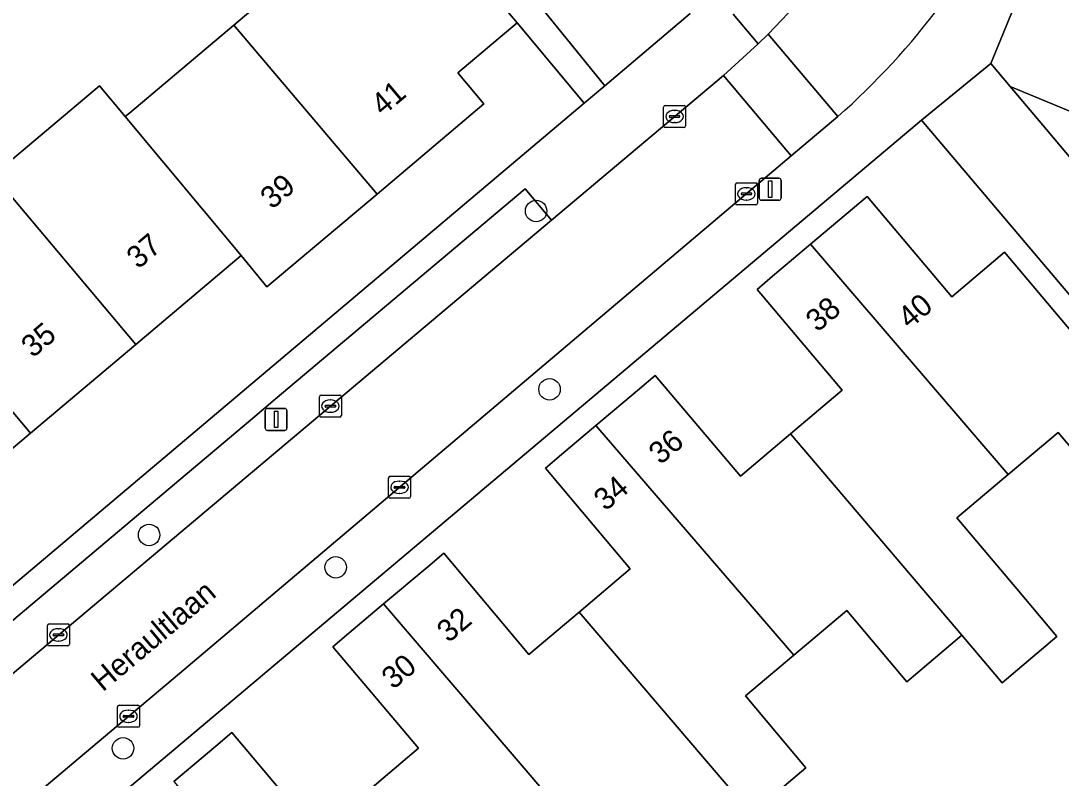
# Model space of a CAD drawing. Extents: x 157767 to 159172, y 387839 to 389425.
# Drawn here: x 158674.69 to 158722.01, y 388564.2 to 388598.62 of the extents above; entities that cross this region are included whole.
import ezdxf

# ---------------------------------------------------------------- set-up
doc = ezdxf.new("R2010")
doc.units = 0
for name, color, linetype in [('IMGEO_Boom', 7, 'Continuous'), ('IMGEO_Erf', 7, 'Continuous'), ('IMGEO_Groenvoorziening', 7, 'Continuous'), ('IMGEO_Kolk', 7, 'Continuous'), ('IMGEO_Lichtmast', 7, 'Continuous'), ('IMGEO_Openbare_ruimte_label', 7, 'Continuous'), ('IMGEO_Pand', 7, 'Continuous'), ('IMGEO_Pand_nummerreeks', 7, 'Continuous'), ('IMGEO_Parkeervlak_open', 7, 'Continuous'), ('IMGEO_Rijbaan_lokaal_open', 7, 'Continuous'), ('IMGEO_Voetpad_open', 7, 'Continuous')]:
    doc.layers.add(name, color=color, linetype=linetype)

msp = doc.modelspace()

# ---------------------------------------------------------------- linework, layer by layer
at = {"layer": 'IMGEO_Boom'}
for centre in [(158698.127, 388589.978), (158698.739, 388581.872), (158680.523, 388575.253), (158689.011, 388573.781), (158679.34, 388565.554)]:
    msp.add_circle(centre, 0.489, dxfattribs=at)
at = {"layer": 'IMGEO_Erf'}
for points in [[(158672.547, 388618.185), (158678.335, 388615.81), (158678.24, 388615.579), (158684.025, 388613.206), (158689.745, 388610.86), (158690.218, 388612.013), (158693.733, 388610.572), (158692.412, 388607.35), (158694.783, 388606.377), (158695.639, 388608.442), (158701.569, 388606.009), (158700.778, 388604.079), (158701.861, 388603.635), (158701.068, 388601.625), (158698.249, 388599.362), (158701.247, 388595.667), (158705.139, 388598.95)], [(158673.434, 388591.605), (158678.26, 388595.672), (158679.431, 388594.268), (158679.642, 388594.446), (158684.375, 388598.434), (158688.896, 388602.244), (158686.616, 388604.961), (158685.742, 388604.228), (158683.633, 388606.741), (158685.761, 388608.527), (158681.043, 388610.354), (158680.965, 388612.046), (158677.392, 388613.512), (158676.813, 388612.102), (158676.319, 388610.896), (158674.734, 388611.546), (158675.23, 388612.752), (158672.823, 388613.74)], [(158722.512, 388605.696), (158718.816, 388596.683), (158719.689, 388595.644), (158730.641, 388591.108)], [(158667.734, 388567.402), (158700.32, 388594.886), (158697.264, 388598.533), (158694.565, 388596.259), (158695.755, 388594.847), (158690.893, 388590.751), (158685.886, 388586.532), (158684.704, 388587.949), (158679.913, 388583.912), (158675.125, 388579.878), (158670.237, 388575.759)], [(158732.342, 388574.444), (158715.664, 388594.113), (158655.688, 388543.646)], [(158690.36, 388563.518), (158692.777, 388565.557), (158688.887, 388570.169), (158689.614, 388570.782), (158691.193, 388572.114), (158693.2, 388573.807), (158693.926, 388574.419), (158697.801, 388569.824), (158700.082, 388571.748), (158702.411, 388573.713), (158698.549, 388578.29), (158699.276, 388578.903), (158700.849, 388580.23), (158702.824, 388581.896), (158703.55, 388582.508), (158707.418, 388577.923), (158709.696, 388579.845), (158712.049, 388581.829), (158708.182, 388586.417), (158708.885, 388587.01), (158710.612, 388588.465), (158713.18, 388590.645), (158717.039, 388586.082), (158719.434, 388588.102), (158727.016, 388579.114)], [(158723.138, 388564.085), (158728.044, 388568.17), (158727.341, 388568.996), (158731.286, 388572.355), (158728.442, 388575.619), (158726.722, 388574.168), (158721.872, 388579.917), (158719.597, 388577.998), (158717.271, 388576.035), (158719.997, 388572.803), (158721.821, 388570.641), (158719.323, 388568.534), (158717.499, 388570.696), (158714.987, 388568.577), (158712.256, 388571.814), (158709.856, 388569.79), (158707.654, 388567.932), (158710.403, 388564.672), (158707.923, 388562.581)], [(158681.649, 388564.048), (158683.554, 388565.655), (158684.28, 388566.267), (158688.162, 388561.665)]]:
    msp.add_lwpolyline(points, dxfattribs=at)
at = {"layer": 'IMGEO_Groenvoorziening'}
msp.add_lwpolyline([(158730.641, 388591.108), (158719.689, 388595.644), (158721.341, 388593.678), (158729.48, 388583.994)], dxfattribs=at)
at = {"layer": 'IMGEO_Kolk'}
for p, q in [((158703.928, 388593.849), (158703.928, 388594.701)), ((158704.003, 388594.775), (158704.855, 388594.775)), ((158704.416, 388594.555), (158704.441, 388594.555)), ((158704.929, 388594.701), (158704.929, 388593.849)), ((158704.187, 388594.269), (158704.187, 388594.281)), ((158704.625, 388594.232), (158704.227, 388594.232)), ((158704.23, 388594.318), (158704.628, 388594.318)), ((158704.671, 388594.281), (158704.671, 388594.269)), ((158704.855, 388593.775), (158704.003, 388593.775)), ((158704.439, 388593.995), (158704.414, 388593.995)), ((158707.195, 388590.332), (158707.195, 388591.184)), ((158707.27, 388591.258), (158708.122, 388591.258)), ((158708.196, 388591.184), (158708.196, 388590.332)), ((158707.454, 388590.752), (158707.454, 388590.764)), ((158707.892, 388590.715), (158707.494, 388590.715)), ((158707.497, 388590.801), (158707.895, 388590.801)), ((158707.683, 388591.038), (158707.708, 388591.038)), ((158707.938, 388590.764), (158707.938, 388590.752)), ((158708.122, 388590.258), (158707.27, 388590.258)), ((158707.706, 388590.478), (158707.681, 388590.478)), ((158688.268, 388580.684), (158688.268, 388581.536)), ((158688.343, 388581.61), (158689.195, 388581.61)), ((158688.756, 388581.39), (158688.781, 388581.39)), ((158689.269, 388581.536), (158689.269, 388580.684)), ((158688.527, 388581.104), (158688.527, 388581.116)), ((158688.965, 388581.067), (158688.567, 388581.067)), ((158688.57, 388581.153), (158688.968, 388581.153)), ((158688.779, 388580.83), (158688.754, 388580.83)), ((158689.011, 388581.116), (158689.011, 388581.104)), ((158689.195, 388580.61), (158688.343, 388580.61)), ((158691.414, 388576.993), (158691.414, 388577.845)), ((158691.489, 388577.919), (158692.341, 388577.919)), ((158691.716, 388577.462), (158692.114, 388577.462)), ((158691.902, 388577.699), (158691.927, 388577.699)), ((158692.415, 388577.845), (158692.415, 388576.993)), ((158691.673, 388577.413), (158691.673, 388577.425)), ((158692.111, 388577.376), (158691.713, 388577.376)), ((158691.925, 388577.139), (158691.9, 388577.139)), ((158692.157, 388577.425), (158692.157, 388577.413)), ((158692.341, 388576.919), (158691.489, 388576.919)), ((158675.9, 388570.283), (158675.9, 388571.135)), ((158675.975, 388571.209), (158676.827, 388571.209)), ((158676.388, 388570.989), (158676.413, 388570.989)), ((158676.901, 388571.135), (158676.901, 388570.283)), ((158676.159, 388570.703), (158676.159, 388570.715)), ((158676.597, 388570.666), (158676.199, 388570.666)), ((158676.202, 388570.752), (158676.6, 388570.752)), ((158676.411, 388570.429), (158676.386, 388570.429)), ((158676.643, 388570.715), (158676.643, 388570.703)), ((158676.827, 388570.209), (158675.975, 388570.209)), ((158679.085, 388566.582), (158679.085, 388567.434)), ((158679.16, 388567.508), (158680.012, 388567.508)), ((158679.387, 388567.051), (158679.785, 388567.051)), ((158679.573, 388567.288), (158679.598, 388567.288)), ((158680.086, 388567.434), (158680.086, 388566.582)), ((158679.344, 388567.002), (158679.344, 388567.014)), ((158679.782, 388566.965), (158679.384, 388566.965)), ((158679.596, 388566.728), (158679.571, 388566.728)), ((158679.828, 388567.014), (158679.828, 388567.002)), ((158680.012, 388566.508), (158679.16, 388566.508))]:
    msp.add_line(p, q, dxfattribs=at)
for points in [[(158703.928, 388593.849), (158703.928, 388594.701)], [(158704.003, 388594.775), (158704.855, 388594.775)], [(158704.929, 388594.701), (158704.929, 388593.849)], [(158704.855, 388593.775), (158704.003, 388593.775)], [(158707.195, 388590.332), (158707.195, 388591.184)], [(158707.27, 388591.258), (158708.122, 388591.258)], [(158708.196, 388591.184), (158708.196, 388590.332)], [(158708.122, 388590.258), (158707.27, 388590.258)], [(158688.268, 388580.684), (158688.268, 388581.536)], [(158688.343, 388581.61), (158689.195, 388581.61)], [(158689.269, 388581.536), (158689.269, 388580.684)], [(158689.195, 388580.61), (158688.343, 388580.61)], [(158691.414, 388576.993), (158691.414, 388577.845)], [(158691.489, 388577.919), (158692.341, 388577.919)], [(158692.415, 388577.845), (158692.415, 388576.993)], [(158692.341, 388576.919), (158691.489, 388576.919)], [(158675.9, 388570.283), (158675.9, 388571.135)], [(158675.975, 388571.209), (158676.827, 388571.209)], [(158676.901, 388571.135), (158676.901, 388570.283)], [(158676.827, 388570.209), (158675.975, 388570.209)], [(158679.085, 388566.582), (158679.085, 388567.434)], [(158679.16, 388567.508), (158680.012, 388567.508)], [(158680.086, 388567.434), (158680.086, 388566.582)], [(158680.012, 388566.508), (158679.16, 388566.508)]]:
    msp.add_lwpolyline(points, dxfattribs=at)
for centre, radius, start, end in [((158704.005, 388594.699), 0.0765, 91.552, 178.448), ((158704.005, 388594.699), 0.0765, 91.552, 178.448), ((158704.853, 388594.699), 0.0765, 1.552, 88.448), ((158704.853, 388594.699), 0.0765, 1.552, 88.448), ((158704.227, 388594.278), 0.0403, 85.8775, 175.7526), ((158704.224, 388594.268), 0.0366, 178.938, 274.7102), ((158704.628, 388594.275), 0.043, 264.8664, 352.4533), ((158704.632, 388594.28), 0.0386, 1.7309, 96.639), ((158704.005, 388593.851), 0.0765, 181.552, 268.448), ((158704.005, 388593.851), 0.0765, 181.552, 268.448), ((158704.853, 388593.851), 0.0765, 271.552, 358.448), ((158704.853, 388593.851), 0.0765, 271.552, 358.448), ((158707.272, 388591.182), 0.0765, 91.552, 178.448), ((158707.272, 388591.182), 0.0765, 91.552, 178.448), ((158708.12, 388591.182), 0.0765, 1.552, 88.448), ((158708.12, 388591.182), 0.0765, 1.552, 88.448), ((158707.494, 388590.761), 0.0403, 85.8775, 175.7526), ((158707.491, 388590.751), 0.0366, 178.938, 274.7102), ((158707.895, 388590.758), 0.043, 264.8664, 352.4533), ((158707.899, 388590.763), 0.0386, 1.7309, 96.639), ((158707.272, 388590.334), 0.0765, 181.552, 268.448), ((158707.272, 388590.334), 0.0765, 181.552, 268.448), ((158708.12, 388590.334), 0.0765, 271.552, 358.448), ((158708.12, 388590.334), 0.0765, 271.552, 358.448), ((158688.345, 388581.534), 0.0765, 91.552, 178.448), ((158688.345, 388581.534), 0.0765, 91.552, 178.448), ((158689.193, 388581.534), 0.0765, 1.552, 88.448), ((158689.193, 388581.534), 0.0765, 1.552, 88.448), ((158688.567, 388581.113), 0.0403, 85.8775, 175.7526), ((158688.564, 388581.103), 0.0366, 178.938, 274.7102), ((158688.968, 388581.11), 0.043, 264.8664, 352.4533), ((158688.972, 388581.115), 0.0386, 1.7309, 96.639), ((158688.345, 388580.686), 0.0765, 181.552, 268.448), ((158688.345, 388580.686), 0.0765, 181.552, 268.448), ((158689.193, 388580.686), 0.0765, 271.552, 358.448), ((158689.193, 388580.686), 0.0765, 271.552, 358.448), ((158691.491, 388577.843), 0.0765, 91.552, 178.448), ((158691.491, 388577.843), 0.0765, 91.552, 178.448), ((158691.713, 388577.422), 0.0403, 85.8775, 175.7526), ((158692.118, 388577.424), 0.0386, 1.7309, 96.639), ((158692.339, 388577.843), 0.0765, 1.552, 88.448), ((158692.339, 388577.843), 0.0765, 1.552, 88.448), ((158691.491, 388576.995), 0.0765, 181.552, 268.448), ((158691.491, 388576.995), 0.0765, 181.552, 268.448), ((158691.71, 388577.412), 0.0366, 178.938, 274.7102), ((158692.114, 388577.419), 0.043, 264.8664, 352.4533), ((158692.339, 388576.995), 0.0765, 271.552, 358.448), ((158692.339, 388576.995), 0.0765, 271.552, 358.448), ((158675.977, 388571.133), 0.0765, 91.552, 178.448), ((158675.977, 388571.133), 0.0765, 91.552, 178.448), ((158676.825, 388571.133), 0.0765, 1.552, 88.448), ((158676.825, 388571.133), 0.0765, 1.552, 88.448), ((158676.199, 388570.712), 0.0403, 85.8775, 175.7526), ((158676.196, 388570.702), 0.0366, 178.938, 274.7102), ((158676.6, 388570.709), 0.043, 264.8664, 352.4533), ((158676.604, 388570.714), 0.0386, 1.7309, 96.639), ((158675.977, 388570.285), 0.0765, 181.552, 268.448), ((158675.977, 388570.285), 0.0765, 181.552, 268.448), ((158676.825, 388570.285), 0.0765, 271.552, 358.448), ((158676.825, 388570.285), 0.0765, 271.552, 358.448), ((158679.162, 388567.432), 0.0765, 91.552, 178.448), ((158679.162, 388567.432), 0.0765, 91.552, 178.448), ((158679.384, 388567.011), 0.0403, 85.8775, 175.7526), ((158679.789, 388567.013), 0.0386, 1.7309, 96.639), ((158680.01, 388567.432), 0.0765, 1.552, 88.448), ((158680.01, 388567.432), 0.0765, 1.552, 88.448), ((158679.162, 388566.584), 0.0765, 181.552, 268.448), ((158679.162, 388566.584), 0.0765, 181.552, 268.448), ((158679.381, 388567.001), 0.0366, 178.938, 274.7102), ((158679.785, 388567.008), 0.043, 264.8664, 352.4533), ((158680.01, 388566.584), 0.0765, 271.552, 358.448), ((158680.01, 388566.584), 0.0765, 271.552, 358.448)]:
    msp.add_arc(centre, radius, start, end, dxfattribs=at)
for centre, major_axis, ratio, start_param, end_param in [((158704.415, 388594.275), (-0.387, 0.002), 0.722429, 4.712389, 7.853982), ((158704.44, 388594.275), (-0.39, 0.002), 0.717154, 1.570796, 4.712389), ((158707.682, 388590.758), (-0.387, 0.002), 0.722429, 4.712389, 7.853982), ((158707.707, 388590.758), (-0.39, 0.002), 0.717154, 1.570796, 4.712389), ((158688.755, 388581.11), (-0.387, 0.002), 0.722429, 4.712389, 7.853982), ((158688.78, 388581.11), (-0.39, 0.002), 0.717154, 1.570796, 4.712389), ((158691.901, 388577.419), (-0.387, 0.002), 0.722429, 4.712389, 7.853982), ((158691.926, 388577.419), (-0.39, 0.002), 0.717154, 1.570796, 4.712389), ((158676.387, 388570.709), (-0.387, 0.002), 0.722429, 4.712389, 7.853982), ((158676.412, 388570.709), (-0.39, 0.002), 0.717154, 1.570796, 4.712389), ((158679.572, 388567.008), (-0.387, 0.002), 0.722429, 4.712389, 7.853982), ((158679.597, 388567.008), (-0.39, 0.002), 0.717154, 1.570796, 4.712389)]:
    msp.add_ellipse(centre, major_axis=major_axis, ratio=ratio, start_param=start_param, end_param=end_param, dxfattribs=at)
at = {"layer": 'IMGEO_Lichtmast'}
for p, q in [((158708.281, 388590.568), (158708.281, 388591.368)), ((158708.281, 388591.368), (158708.281, 388590.568)), ((158708.381, 388591.468), (158709.171, 388591.468)), ((158709.171, 388591.468), (158708.381, 388591.468)), ((158709.271, 388591.368), (158709.271, 388590.568)), ((158709.271, 388590.568), (158709.271, 388591.368)), ((158709.171, 388590.468), (158708.381, 388590.468)), ((158708.381, 388590.468), (158709.171, 388590.468)), ((158685.805, 388580.107), (158685.805, 388580.907)), ((158685.805, 388580.907), (158685.805, 388580.107)), ((158685.905, 388581.007), (158686.695, 388581.007)), ((158686.695, 388581.007), (158685.905, 388581.007)), ((158686.795, 388580.907), (158686.795, 388580.107)), ((158686.795, 388580.107), (158686.795, 388580.907)), ((158686.695, 388580.007), (158685.905, 388580.007)), ((158685.905, 388580.007), (158686.695, 388580.007))]:
    msp.add_line(p, q, dxfattribs=at)
for points in [[(158708.701, 388591.343), (158708.851, 388591.343), (158708.851, 388590.593), (158708.701, 388590.593), (158708.701, 388591.343)], [(158686.225, 388580.882), (158686.375, 388580.882), (158686.375, 388580.132), (158686.225, 388580.132), (158686.225, 388580.882)]]:
    msp.add_lwpolyline(points, dxfattribs=at)
for centre, start, end in [((158708.381, 388591.368), 90, 180), ((158708.381, 388591.368), 90, 180), ((158709.171, 388591.368), 0, 90), ((158709.171, 388591.368), 360, 90), ((158708.381, 388590.568), 180, 270), ((158708.381, 388590.568), 180, 270), ((158709.171, 388590.568), 270, 0), ((158709.171, 388590.568), 270, 0), ((158685.905, 388580.907), 90, 180), ((158685.905, 388580.907), 90, 180), ((158686.695, 388580.907), 0, 90), ((158686.695, 388580.907), 360, 90), ((158685.905, 388580.107), 180, 270), ((158685.905, 388580.107), 180, 270), ((158686.695, 388580.107), 270, 0), ((158686.695, 388580.107), 270, 0)]:
    msp.add_arc(centre, 0.1, start, end, dxfattribs=at)
at = {"layer": 'IMGEO_Pand'}
for points in [[(158684.375, 388598.434), (158690.893, 388590.751), (158695.755, 388594.847), (158694.565, 388596.259), (158697.264, 388598.533), (158694.042, 388602.356), (158693.11, 388603.463), (158690.197, 388606.723), (158685.761, 388608.527), (158683.633, 388606.741), (158685.742, 388604.228), (158686.616, 388604.961), (158688.896, 388602.244)], [(158684.375, 388598.434), (158679.642, 388594.446), (158679.431, 388594.268), (158684.704, 388587.949), (158685.886, 388586.532), (158690.893, 388590.751)], [(158679.431, 388594.268), (158678.26, 388595.672), (158673.434, 388591.605), (158679.913, 388583.912), (158684.704, 388587.949)], [(158673.434, 388591.605), (158671.229, 388594.222), (158666.634, 388590.35), (158668.839, 388587.733), (158668.653, 388587.577), (158675.125, 388579.878), (158679.913, 388583.912)], [(158719.434, 388588.102), (158717.039, 388586.082), (158713.18, 388590.645), (158710.612, 388588.465), (158719.597, 388577.998), (158721.872, 388579.917), (158726.722, 388574.168), (158728.442, 388575.619), (158731.286, 388572.355), (158731.389, 388572.236), (158732.242, 388572.962), (158732.93, 388573.548), (158732.317, 388574.275), (158730.043, 388576.97), (158727.728, 388579.714), (158727.016, 388579.114)], [(158719.597, 388577.998), (158710.612, 388588.465), (158708.885, 388587.01), (158708.182, 388586.417), (158712.049, 388581.829), (158709.696, 388579.845), (158717.499, 388570.696), (158719.323, 388568.534), (158721.821, 388570.641), (158719.997, 388572.803), (158717.271, 388576.035)], [(158663.783, 388583.474), (158670.237, 388575.759), (158675.125, 388579.878), (158668.653, 388587.577)], [(158700.849, 388580.23), (158709.856, 388569.79), (158712.256, 388571.814), (158714.987, 388568.577), (158717.499, 388570.696), (158709.696, 388579.845), (158707.418, 388577.923), (158703.55, 388582.508), (158702.824, 388581.896)], [(158700.082, 388571.748), (158707.923, 388562.581), (158710.403, 388564.672), (158707.654, 388567.932), (158709.856, 388569.79), (158700.849, 388580.23), (158699.276, 388578.903), (158698.549, 388578.29), (158702.411, 388573.713)], [(158700.082, 388571.748), (158697.801, 388569.824), (158693.926, 388574.419), (158693.2, 388573.807), (158691.193, 388572.114), (158700.19, 388561.6), (158702.94, 388558.387), (158705.381, 388560.437), (158707.923, 388562.581)], [(158691.193, 388572.114), (158689.614, 388570.782), (158688.887, 388570.169), (158692.777, 388565.557), (158690.36, 388563.518), (158698.153, 388554.357), (158700.739, 388556.539), (158702.94, 388558.387), (158700.19, 388561.6)], [(158690.36, 388563.518), (158688.162, 388561.665), (158684.28, 388566.267), (158683.554, 388565.655), (158681.649, 388564.048), (158690.525, 388553.466), (158690.87, 388553.757), (158693.601, 388550.518), (158695.728, 388552.312), (158698.153, 388554.357)]]:
    msp.add_lwpolyline(points, close=True, dxfattribs=at)
at = {"layer": 'IMGEO_Parkeervlak_open'}
msp.add_lwpolyline([(158707.095, 388598.93), (158708.233, 388597.577), (158708.687, 388598.021)], dxfattribs=at)
msp.add_lwpolyline([(158671.604, 388566.679), (158698.827, 388589.567), (158697.634, 388590.986), (158686.261, 388581.423), (158685.329, 388580.64), (158670.411, 388568.097)], close=True, dxfattribs=at)
msp.add_arc((158682.796, 388623.847), 36.569, 315.0725, 336.9356, dxfattribs=at)
at = {"layer": 'IMGEO_Rijbaan_lokaal_open'}
for points in [[(158709.737, 388592.487), (158711.852, 388594.275), (158708.687, 388598.021), (158708.233, 388597.577), (158706.648, 388596.143)], [(158663.65, 388559.986), (158666.794, 388556.246), (158682.105, 388569.125), (158709.737, 388592.487), (158706.648, 388596.143), (158698.827, 388589.567), (158671.604, 388566.679), (158664.862, 388561.005)]]:
    msp.add_lwpolyline(points, close=True, dxfattribs=at)
msp.add_lwpolyline([(158708.687, 388598.021), (158711.852, 388594.275)], dxfattribs=at)
for centre, radius, start, end in [((158682.796, 388623.847), 36.569, 315.0725, 336.9356), ((158690.014, 388619.12), 33.078, 311.3147, 323.3487)]:
    msp.add_arc(centre, radius, start, end, dxfattribs=at)
at = {"layer": 'IMGEO_Voetpad_open'}
for points in [[(158637.934, 388528.971), (158655.688, 388543.646), (158715.664, 388594.113), (158718.816, 388596.683), (158722.512, 388605.696), (158725.297, 388612.487), (158731.376, 388627.31), (158723.362, 388630.684)], [(158705.139, 388598.95), (158701.247, 388595.667), (158700.32, 388594.886), (158667.734, 388567.402), (158664.659, 388564.849), (158635.976, 388540.694)], [(158637.224, 388537.749), (158636.032, 388539.167), (158647.559, 388548.868), (158648.508, 388549.667), (158663.668, 388562.424), (158664.862, 388561.005), (158671.604, 388566.679), (158670.411, 388568.097), (158685.329, 388580.64), (158686.261, 388581.423), (158697.634, 388590.986), (158698.827, 388589.567), (158706.648, 388596.143), (158708.233, 388597.577), (158707.095, 388598.93)], [(158729.48, 388583.994), (158721.341, 388593.678), (158719.689, 388595.644), (158718.816, 388596.683), (158715.664, 388594.113), (158732.342, 388574.444), (158732.317, 388574.275), (158732.93, 388573.548), (158732.242, 388572.962), (158734.278, 388570.572)], [(158711.852, 388594.275), (158709.737, 388592.487), (158682.105, 388569.125), (158666.794, 388556.246), (158664.658, 388554.45), (158639.54, 388533.323)]]:
    msp.add_lwpolyline(points, dxfattribs=at)
msp.add_lwpolyline([(158694.783, 388606.377), (158692.412, 388607.35), (158688.897, 388608.792), (158683.178, 388611.138), (158680.965, 388612.046), (158681.043, 388610.354), (158685.761, 388608.527), (158690.197, 388606.723), (158693.11, 388603.463), (158694.042, 388602.356), (158697.264, 388598.533), (158700.32, 388594.886), (158701.247, 388595.667), (158698.249, 388599.362), (158694.296, 388604.477), (158696.071, 388605.849)], close=True, dxfattribs=at)
msp.add_arc((158690.014, 388619.12), 33.078, 311.3147, 323.3487, dxfattribs=at)

# ---------------------------------------------------------------- texts
at = {"layer": 'IMGEO_Openbare_ruimte_label'}
msp.add_text('Heraultlaan', height=1, rotation=40.0917, dxfattribs=at).set_placement((158678.415, 388568.092))
at = {"layer": 'IMGEO_Pand_nummerreeks'}
for s, rotation, p in [('41', 40.1153, (158691.154, 388594.266)), ('39', 40.1128, (158686.115, 388590.021)), ('37', 40.1185, (158680.03, 388587.307)), ('38', 40.131, (158710.925, 388584.438)), ('40', 40.4623, (158715.118, 388584.581)), ('35', 40.1185, (158675.238, 388583.269)), ('36', 40.1453, (158703.783, 388578.413)), ('34', 40.1453, (158701.283, 388576.304)), ('32', 40.1472, (158694.146, 388570.316)), ('30', 40.1472, (158691.631, 388568.194))]:
    msp.add_text(s, height=1, rotation=rotation, dxfattribs=at).set_placement(p)

doc.saveas('drawing.dxf')
